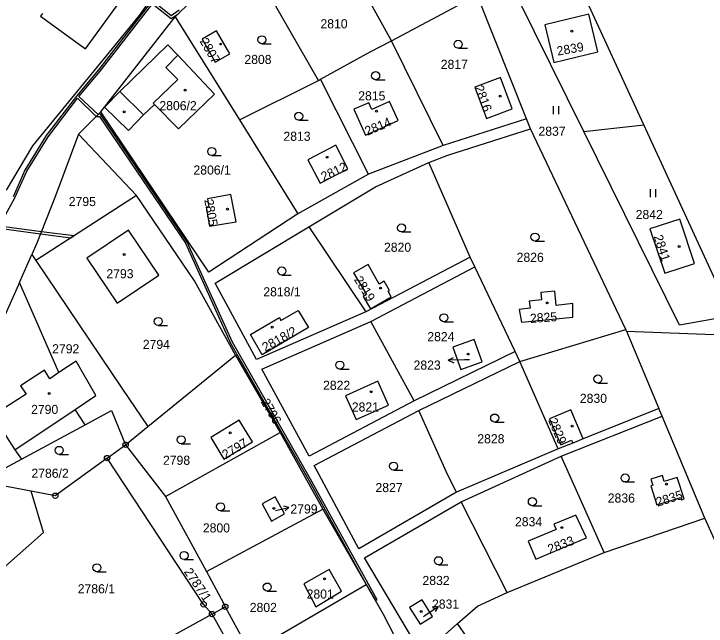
# Model space of a CAD drawing. Extents: x -562167 to -556918, y -1077891 to -1070763.
# Drawn here: x -561796.8 to -561667.8, y -1076447.3 to -1076333.1 of the extents above; entities that cross this region are included whole.
import ezdxf

# ---------------------------------------------------------------- set-up
doc = ezdxf.new("R2010")
doc.units = 0
for name, color, linetype in [('Hranice parcel', 7, 'Continuous'), ('Parcelní čísla', 7, 'Continuous'), ('Pop  PČ popisy', 7, 'Continuous'), ('Vnitřní kresba', 7, 'Continuous'), ('Věcná břemena k části', 7, 'Continuous'), ('Značky bodu BP', 7, 'Continuous'), ('Značky budov', 7, 'Continuous'), ('Značky kultur', 7, 'Continuous')]:
    doc.layers.add(name, color=color, linetype=linetype)

msp = doc.modelspace()

# ---------------------------------------------------------------- linework, layer by layer
at = {"layer": 'Hranice parcel'}
for p, q in [((-561726.4, -1076338.1), (-561739.07, -1076315.13)), ((-561679.38, -1076353.76), (-561696.25, -1076317.13)), ((-561690.56, -1076355.05), (-561709.06, -1076317.57)), ((-561740, -1076345.49), (-561753.28, -1076322.39)), ((-561726.4, -1076338.1), (-561710.41, -1076329.55)), ((-561701.25, -1076352.65), (-561710.41, -1076329.55)), ((-561780.59, -1076351.34), (-561766.68, -1076333.65)), ((-561766.68, -1076333.65), (-561754.75, -1076352.87)), ((-561716.75, -1076357.66), (-561726.4, -1076338.1)), ((-561754.75, -1076352.87), (-561740, -1076345.49)), ((-561740, -1076345.49), (-561739.6, -1076345.27)), ((-561730.69, -1076363.01), (-561739.6, -1076345.27)), ((-561780.59, -1076351.34), (-561784.71, -1076355.55)), ((-561754.75, -1076352.87), (-561743.88, -1076370.38)), ((-561701.25, -1076352.65), (-561716.75, -1076357.66)), ((-561700.51, -1076354.51), (-561701.25, -1076352.65)), ((-561682.73, -1076391.99), (-561700.51, -1076354.51)), ((-561690.56, -1076355.05), (-561679.38, -1076353.76)), ((-561665.89, -1076383.06), (-561679.38, -1076353.76)), ((-561773.94, -1076366.95), (-561784.71, -1076355.55)), ((-561716.75, -1076357.66), (-561730.69, -1076363.01)), ((-561711.72, -1076378.44), (-561719.42, -1076360.83)), ((-561730.69, -1076363.01), (-561743.88, -1076370.38)), ((-561773.94, -1076366.95), (-561792.65, -1076379.09)), ((-561741.83, -1076372.8), (-561731.17, -1076388.68)), ((-561795.73, -1076383.18), (-561793.41, -1076377.96)), ((-561793.41, -1076377.96), (-561792.65, -1076379.09)), ((-561711.72, -1076378.44), (-561731.17, -1076388.68)), ((-561710.86, -1076380.25), (-561711.72, -1076378.44)), ((-561730.22, -1076390.44), (-561710.86, -1076380.25)), ((-561703.33, -1076396.09), (-561710.86, -1076380.25)), ((-561788.37, -1076400), (-561795.73, -1076383.18)), ((-561722.14, -1076405.26), (-561730.22, -1076390.44)), ((-561702.47, -1076397.9), (-561682.73, -1076391.99)), ((-561682.6, -1076392.26), (-561682.73, -1076391.99)), ((-561682.6, -1076392.26), (-561661.27, -1076393.1)), ((-561682.6, -1076392.26), (-561676.55, -1076406.72)), ((-561771.82, -1076410.07), (-561755.48, -1076396.77)), ((-561755.48, -1076396.77), (-561747.16, -1076411.2)), ((-561703.33, -1076396.09), (-561722.14, -1076405.26)), ((-561702.47, -1076397.9), (-561703.33, -1076396.09)), ((-561721.31, -1076407.08), (-561702.47, -1076397.9)), ((-561695.35, -1076414.24), (-561702.47, -1076397.9)), ((-561676.55, -1076406.72), (-561690.65, -1076412.36)), ((-561675.97, -1076408.11), (-561676.55, -1076406.72)), ((-561694.75, -1076415.61), (-561675.97, -1076408.11)), ((-561668.02, -1076427.13), (-561675.97, -1076408.11)), ((-561795.34, -1076416.14), (-561783.5, -1076409.71)), ((-561775.96, -1076413.45), (-561771.82, -1076410.07)), ((-561768.52, -1076423.1), (-561747.16, -1076411.2)), ((-561747.16, -1076411.2), (-561739.22, -1076425.45)), ((-561690.65, -1076412.36), (-561692.61, -1076413.14)), ((-561779.39, -1076415.94), (-561775.96, -1076413.45)), ((-561775.96, -1076413.45), (-561768.52, -1076423.1)), ((-561692.61, -1076413.14), (-561695.35, -1076414.24)), ((-561695.35, -1076414.24), (-561714.29, -1076422.29)), ((-561803.06, -1076420.33), (-561795.34, -1076416.14)), ((-561713.39, -1076424.08), (-561694.75, -1076415.61)), ((-561686.75, -1076433.56), (-561694.75, -1076415.61)), ((-561793.53, -1076422.12), (-561803.06, -1076420.33)), ((-561768.52, -1076423.1), (-561760.84, -1076437.07)), ((-561704.83, -1076441.03), (-561713.39, -1076424.08)), ((-561760.84, -1076437.07), (-561739.22, -1076425.45)), ((-561739.22, -1076425.45), (-561731.12, -1076439.52)), ((-561686.75, -1076433.56), (-561668.02, -1076427.13)), ((-561704.83, -1076441.03), (-561686.75, -1076433.56)), ((-561752.76, -1076452.1), (-561731.12, -1076439.52)), ((-561759.84, -1076445.03), (-561757.38, -1076443.67)), ((-561757.38, -1076443.67), (-561752.76, -1076452.1)), ((-561759.84, -1076445.03), (-561774.8, -1076453.27)), ((-561746.57, -1076468.66), (-561759.84, -1076445.03)), ((-561720.7, -1076452.66), (-561714.07, -1076446.81))]:
    msp.add_line(p, q, dxfattribs=at)
for points in [[(-561753.28, -1076322.39), (-561757.61, -1076324.68), (-561766.68, -1076333.65)], [(-561768.71, -1076326.62), (-561773.4, -1076333.37), (-561793.3, -1076357.69), (-561798.19, -1076365.98)], [(-561791.44, -1076333.01), (-561791.82, -1076333.53), (-561783.45, -1076339.59), (-561776.12, -1076329.48)], [(-561689.62, -1076333.16), (-561697.81, -1076335.11), (-561696.13, -1076342.14), (-561687.94, -1076340.19), (-561689.62, -1076333.16)], [(-561756.55, -1076340.56), (-561759.01, -1076336.26), (-561761.69, -1076337.8), (-561759.23, -1076342.09), (-561756.55, -1076340.56)], [(-561772.61, -1076351.95), (-561775.42, -1076354.85), (-561779.88, -1076350.47), (-561777.05, -1076347.59), (-561768.08, -1076338.88), (-561766.19, -1076340.82), (-561759.37, -1076348.07), (-561766.09, -1076354.53), (-561770.59, -1076349.98), (-561772.61, -1076351.95)], [(-561739.6, -1076345.27), (-561730.34, -1076340.15), (-561726.4, -1076338.1)], [(-561708.7, -1076352.6), (-561703.93, -1076350.81), (-561706.11, -1076344.98), (-561710.88, -1076346.76), (-561708.7, -1076352.6)], [(-561730.62, -1076349.68), (-561733.41, -1076350.86), (-561731.21, -1076355.74), (-561725.17, -1076353.01), (-561726.78, -1076349.45), (-561730.06, -1076350.93), (-561730.62, -1076349.68)], [(-561743.88, -1076370.38), (-561760.41, -1076381.26), (-561780.59, -1076351.34)], [(-561719.42, -1076360.83), (-561715.87, -1076359.45), (-561700.51, -1076354.51)], [(-561784.71, -1076355.55), (-561789.01, -1076367.02), (-561792.48, -1076375.87), (-561793.41, -1076377.96)], [(-561662.98, -1076389.38), (-561672.74, -1076391.15), (-561690.56, -1076355.05)], [(-561734.51, -1076362.01), (-561736.78, -1076357.61), (-561741.97, -1076360.29), (-561739.7, -1076364.69), (-561734.51, -1076362.01)], [(-561741.83, -1076372.8), (-561729.39, -1076365.36), (-561719.42, -1076360.83)], [(-561755.48, -1076396.77), (-561763.1, -1076382.89), (-561773.94, -1076366.95)], [(-561760.32, -1076372.7), (-561755.37, -1076371.89), (-561756.34, -1076366.78), (-561760.68, -1076367.56), (-561760.42, -1076369.05), (-561760.95, -1076369.15), (-561760.32, -1076372.7)], [(-561669.92, -1076379.64), (-561672.67, -1076371.36), (-561678.23, -1076373.21), (-561675.48, -1076381.48), (-561669.92, -1076379.64)], [(-561769.78, -1076381.83), (-561775.42, -1076373.44), (-561783.16, -1076378.64), (-561777.52, -1076387.03), (-561769.78, -1076381.83)], [(-561731.17, -1076388.68), (-561751.54, -1076397.58), (-561759.27, -1076383.34), (-561741.83, -1076372.8)], [(-561792.65, -1076379.09), (-561776.63, -1076402.88), (-561771.82, -1076410.07)], [(-561730.31, -1076388.11), (-561726.43, -1076385.85), (-561727.01, -1076384.83), (-561726.75, -1076384.68), (-561727.74, -1076382.94), (-561728.68, -1076383.48), (-561730.76, -1076379.86), (-561733.47, -1076381.42), (-561731.08, -1076385.46), (-561731.67, -1076385.81), (-561730.31, -1076388.11)], [(-561795.73, -1076383.18), (-561804.53, -1076402.93), (-561818.5, -1076428.71)], [(-561700.57, -1076388.01), (-561702.59, -1076388.23), (-561702.15, -1076390.57), (-561692.62, -1076389.68), (-561692.63, -1076387.13), (-561695.68, -1076387.47), (-561695.98, -1076384.8), (-561698.57, -1076385.08), (-561698.42, -1076386.43), (-561700.72, -1076386.69), (-561700.57, -1076388.01)], [(-561752.66, -1076392.91), (-561747.26, -1076389.75), (-561747.01, -1076390.3), (-561743.76, -1076388.39), (-561741.88, -1076391.57), (-561750.49, -1076396.7), (-561752.66, -1076392.91)], [(-561722.14, -1076405.26), (-561741.75, -1076415.59), (-561750.58, -1076399.33), (-561730.22, -1076390.44)], [(-561713.45, -1076399.45), (-561709.48, -1076397.99), (-561711.01, -1076393.82), (-561714.98, -1076395.28), (-561713.45, -1076399.45)], [(-561783.5, -1076409.71), (-561785.36, -1076406.89), (-561781.48, -1076404.29), (-561785.17, -1076397.89), (-561788.37, -1076400)], [(-561788.37, -1076400), (-561790.08, -1076401.13), (-561791.06, -1076399.57), (-561795.51, -1076402.45), (-561794.5, -1076404.05), (-561800.75, -1076408.03), (-561796.56, -1076414.38), (-561795.34, -1076416.14)], [(-561726.93, -1076406.05), (-561728.96, -1076401.6), (-561734.97, -1076404.34), (-561733, -1076408.72), (-561726.93, -1076406.05)], [(-561783.5, -1076409.71), (-561778.58, -1076407.05), (-561775.96, -1076413.45)], [(-561714.29, -1076422.29), (-561732.46, -1076432.84), (-561740.8, -1076417.35), (-561721.31, -1076407.08)], [(-561714.29, -1076422.29), (-561715.89, -1076419.12), (-561721.31, -1076407.08)], [(-561690.65, -1076412.36), (-561692.97, -1076406.95), (-561696.92, -1076408.65), (-561694.86, -1076413.44), (-561692.85, -1076412.58), (-561692.61, -1076413.14)], [(-561752.32, -1076412.91), (-561754.76, -1076408.89), (-561760.07, -1076412.12), (-561757.63, -1076416.13), (-561752.32, -1076412.91)], [(-561779.39, -1076415.94), (-561789.05, -1076422.97), (-561793.53, -1076422.12)], [(-561759.84, -1076445.03), (-561761.41, -1076443.22), (-561779.39, -1076415.94)], [(-561673.16, -1076419.56), (-561675.55, -1076420.3), (-561675.91, -1076419.2), (-561678.08, -1076419.86), (-561677.72, -1076420.98), (-561678.08, -1076421.1), (-561676.94, -1076424.69), (-561672.45, -1076423.27), (-561672.32, -1076423.7), (-561671.84, -1076423.55), (-561673.16, -1076419.56)], [(-561795.36, -1076464.75), (-561796.11, -1076461.39), (-561801.13, -1076438.55), (-561791.22, -1076429.79), (-561793.53, -1076422.12)], [(-561746.31, -1076426.36), (-561748.07, -1076423.15), (-561750.48, -1076424.46), (-561748.73, -1076427.68), (-561746.31, -1076426.36)], [(-561720.7, -1076452.66), (-561731.44, -1076434.56), (-561713.39, -1076424.08)], [(-561690.03, -1076430.84), (-561692.07, -1076426.57), (-561696.13, -1076428.27), (-561695.71, -1076429.28), (-561700.93, -1076431.46), (-561699.5, -1076434.82), (-561690.03, -1076430.84)], [(-561645.16, -1076465.51), (-561656.61, -1076452.28), (-561668.02, -1076427.13)], [(-561760.84, -1076437.07), (-561757.73, -1076443.03), (-561757.38, -1076443.67)], [(-561738, -1076436.73), (-561742.75, -1076439.42), (-561740.5, -1076443.67), (-561735.71, -1076440.74), (-561738, -1076436.73)], [(-561731.12, -1076439.52), (-561727.93, -1076445.06), (-561722.98, -1076454.67)], [(-561714.07, -1076446.81), (-561710.39, -1076443.57), (-561704.83, -1076441.03)], [(-561718.76, -1076445.46), (-561720.7, -1076442.37), (-561723.02, -1076443.83), (-561721.07, -1076446.92), (-561718.76, -1076445.46)], [(-561645.16, -1076465.51), (-561686.71, -1076486.32), (-561691.47, -1076488.47), (-561701.04, -1076470.64), (-561712.3, -1076449.41), (-561714.07, -1076446.81)]]:
    msp.add_lwpolyline(points, dxfattribs=at)
at = {"layer": 'Pop  PČ popisy'}
for p, q in [((-561715.81, -1076397.69), (-561714.82, -1076397.17)), ((-561712.81, -1076397.64), (-561715.81, -1076397.69)), ((-561715.81, -1076397.69), (-561714.8, -1076398.18)), ((-561711.85, -1076397.63), (-561712.81, -1076397.64)), ((-561747.99, -1076425.72), (-561745.51, -1076425.15)), ((-561745.51, -1076425.15), (-561746.43, -1076424.92)), ((-561745.51, -1076425.15), (-561746.24, -1076425.75)), ((-561720.16, -1076445.32), (-561717.7, -1076443.6)), ((-561717.7, -1076443.6), (-561718.81, -1076443.76)), ((-561717.7, -1076443.6), (-561718.23, -1076444.58)), ((-561720.45, -1076445.52), (-561720.16, -1076445.32))]:
    msp.add_line(p, q, dxfattribs=at)
at = {"layer": 'Vnitřní kresba'}
for p, q in [((-561768.42, -1076343.1), (-561766.19, -1076340.82)), ((-561766.24, -1076345.34), (-561768.42, -1076343.1)), ((-561770.8, -1076349.77), (-561766.24, -1076345.34)), ((-561777.05, -1076347.59), (-561772.61, -1076351.95)), ((-561770.59, -1076349.98), (-561770.8, -1076349.77)), ((-561796.56, -1076414.38), (-561785.36, -1076406.89))]:
    msp.add_line(p, q, dxfattribs=at)
at = {"layer": 'Věcná břemena k části'}
for points in [[(-561798.35, -1076370.57), (-561796.64, -1076367.55), (-561794.34, -1076362.44), (-561790.39, -1076356), (-561784.91, -1076348.84), (-561781.46, -1076352.23), (-561781.09, -1076351.85), (-561784.66, -1076348.53), (-561780.66, -1076343.79), (-561770.92, -1076331.2), (-561767.47, -1076333.98), (-561765.98, -1076332.96)], [(-561771.09, -1076330.78), (-561780.98, -1076343.53), (-561785.08, -1076348.41), (-561790.72, -1076355.78), (-561794.7, -1076362.26), (-561796.93, -1076367.21)], [(-561765.99, -1076332.41), (-561767.45, -1076333.48), (-561770.63, -1076330.92)], [(-561800.52, -1076372.94), (-561791.79, -1076374.1), (-561786.13, -1076374.86), (-561785.61, -1076374.52), (-561791.64, -1076373.72), (-561800.46, -1076372.54)]]:
    msp.add_lwpolyline(points, dxfattribs=at)
msp.add_lwpolyline([(-561780.63, -1076351.81), (-561781.09, -1076351.85), (-561781.46, -1076352.23), (-561780.83, -1076352.23), (-561764.81, -1076375.88), (-561756.4, -1076394.5), (-561741.82, -1076420.06), (-561731.12, -1076439.52), (-561729.39, -1076442.52), (-561729.07, -1076442.35), (-561741.48, -1076419.86), (-561756.04, -1076394.32), (-561764.45, -1076375.68)], close=True, dxfattribs=at)
at = {"layer": 'Značky bodu BP'}
for centre, radius in [((-561775.96, -1076413.45), 0.5), ((-561775.96, -1076413.45), 0.0303), ((-561779.39, -1076415.94), 0.5), ((-561779.39, -1076415.94), 0.0303), ((-561789.05, -1076422.97), 0.5), ((-561789.05, -1076422.97), 0.0303), ((-561761.41, -1076443.22), 0.5), ((-561761.41, -1076443.22), 0.0303), ((-561757.38, -1076443.67), 0.5), ((-561757.38, -1076443.67), 0.0303), ((-561759.84, -1076445.03), 0.5), ((-561759.84, -1076445.03), 0.0303)]:
    msp.add_circle(centre, radius, dxfattribs=at)
at = {"layer": 'Značky budov'}
for centre in [(-561692.78, -1076336.32), (-561758.23, -1076338.72), (-561764.83, -1076347.31), (-561706.15, -1076348.45), (-561776.22, -1076351.38), (-561729.2, -1076351.23), (-561738.41, -1076359.84), (-561756.96, -1076369.51), (-561672.8, -1076376.47), (-561776.19, -1076377.98), (-561728.42, -1076384.22), (-561697.4, -1076387.01), (-561748.61, -1076391.53), (-561712.1, -1076396.54), (-561730.21, -1076403.56), (-561790.18, -1076403.9), (-561692.73, -1076409.99), (-561756.43, -1076411.23), (-561675.17, -1076420.81), (-561748.33, -1076425.32), (-561694.66, -1076428.91), (-561738.86, -1076438.47), (-561720.84, -1076444.57)]:
    msp.add_circle(centre, 0.175, dxfattribs=at)
at = {"layer": 'Značky kultur'}
for p, q in [((-561750.54, -1076338.68), (-561748.79, -1076338.68)), ((-561713.97, -1076339.51), (-561712.22, -1076339.51)), ((-561729.35, -1076345.37), (-561727.6, -1076345.37)), ((-561696.22, -1076351.81), (-561696.22, -1076350.31)), ((-561695.22, -1076351.81), (-561695.22, -1076350.31)), ((-561743.68, -1076352.93), (-561741.93, -1076352.93)), ((-561759.89, -1076359.51), (-561758.14, -1076359.51)), ((-561678.15, -1076367.27), (-561678.15, -1076365.77)), ((-561677.15, -1076367.27), (-561677.15, -1076365.77)), ((-561724.52, -1076373.75), (-561722.77, -1076373.75)), ((-561699.65, -1076375.47), (-561697.9, -1076375.47)), ((-561746.82, -1076381.8), (-561745.07, -1076381.8)), ((-561716.62, -1076390.51), (-561714.87, -1076390.51)), ((-561769.87, -1076391.2), (-561768.12, -1076391.2)), ((-561736.02, -1076399.34), (-561734.27, -1076399.34)), ((-561687.92, -1076401.94), (-561686.17, -1076401.94)), ((-561707.16, -1076409.22), (-561705.41, -1076409.22)), ((-561765.58, -1076413.28), (-561763.83, -1076413.28)), ((-561788.32, -1076415.25), (-561786.57, -1076415.25)), ((-561726.01, -1076418.19), (-561724.26, -1076418.19)), ((-561682.85, -1076420.4), (-561681.1, -1076420.4)), ((-561700.14, -1076424.82), (-561698.39, -1076424.82)), ((-561758.25, -1076425.78), (-561756.5, -1076425.78)), ((-561765.04, -1076434.86), (-561763.29, -1076434.86)), ((-561717.64, -1076435.83), (-561715.89, -1076435.83)), ((-561781.29, -1076437.14), (-561779.54, -1076437.14)), ((-561749.55, -1076440.74), (-561747.8, -1076440.74))]:
    msp.add_line(p, q, dxfattribs=at)
for centre in [(-561750.54, -1076337.93), (-561713.97, -1076338.76), (-561729.35, -1076344.62), (-561743.68, -1076352.18), (-561759.89, -1076358.76), (-561724.52, -1076373), (-561699.65, -1076374.72), (-561746.82, -1076381.05), (-561716.62, -1076389.76), (-561769.87, -1076390.45), (-561736.02, -1076398.59), (-561687.92, -1076401.19), (-561707.16, -1076408.47), (-561765.58, -1076412.53), (-561788.32, -1076414.5), (-561726.01, -1076417.44), (-561682.85, -1076419.65), (-561758.25, -1076425.03), (-561700.14, -1076424.07), (-561765.04, -1076434.11), (-561717.64, -1076435.08), (-561781.29, -1076436.39), (-561749.55, -1076439.99)]:
    msp.add_circle(centre, 0.75, dxfattribs=at)

# ---------------------------------------------------------------- texts
at = {"layer": 'Parcelní čísla'}
for s, p in [('2810', (-561739.63, -1076335.79)), ('2808', (-561753.81, -1076342.44)), ('2817', (-561717.21, -1076343.35)), ('2815', (-561732.59, -1076349.22)), ('2806/2', (-561769.65, -1076351.06)), ('2837', (-561699, -1076355.83)), ('2813', (-561746.53, -1076356.77)), ('2806/1', (-561763.3, -1076363.06)), ('2795', (-561786.54, -1076368.94)), ('2842', (-561680.89, -1076371.36)), ('2820', (-561727.79, -1076377.47)), ('2826', (-561703.07, -1076379.34)), ('2793', (-561779.53, -1076382.41)), ('2818/1', (-561750.28, -1076385.78)), ('2824', (-561719.72, -1076394.14)), ('2794', (-561772.74, -1076395.59)), ('2792', (-561789.63, -1076396.41)), ('2823', (-561722.28, -1076399.45)), ('2822', (-561739.15, -1076403.21)), ('2830', (-561691.29, -1076405.65)), ('2790', (-561793.56, -1076407.72)), ('2821', (-561733.79, -1076407.26)), ('2828', (-561710.4, -1076413.19)), ('2798', (-561768.98, -1076417.2)), ('2786/2', (-561793.5, -1076419.62)), ('2827', (-561729.38, -1076422.29)), ('2836', (-561686.09, -1076424.24)), ('2799', (-561745.23, -1076426.28)), ('2800', (-561761.55, -1076429.81)), ('2834', (-561703.38, -1076428.66)), ('2832', (-561720.62, -1076439.62)), ('2786/1', (-561784.87, -1076441.17)), ('2801', (-561742.21, -1076442.15)), ('2831', (-561718.85, -1076444.02)), ('2802', (-561752.81, -1076444.65))]:
    msp.add_text(s, height=1.7, dxfattribs=at).set_placement(p)
for s, rotation, p in [('2807', 300, (-561762.2, -1076338.18)), ('2839', 10, (-561695.43, -1076340.89)), ('2816', 290, (-561710.95, -1076346.77)), ('2814', 23, (-561730.93, -1076355.85)), ('2812', 25, (-561739.06, -1076364.34)), ('2805', 280, (-561761.29, -1076367.8)), ('2841', 288, (-561677.56, -1076374.6)), ('2819', 302, (-561733.45, -1076382.64)), ('2825', 4, (-561700.52, -1076390.75)), ('2818/2', 29, (-561749.92, -1076396.16)), ('2796', 300, (-561750.8, -1076405.44)), ('2829', 293, (-561697.23, -1076408.89)), ('2797', 31, (-561757.33, -1076416.2)), ('2835', 17, (-561676.81, -1076425.01)), ('2833', 21, (-561696.9, -1076433.8)), ('2787/1', 304, (-561765.14, -1076437.14))]:
    msp.add_text(s, height=1.7, rotation=rotation, dxfattribs=at).set_placement(p)

doc.saveas('drawing.dxf')
